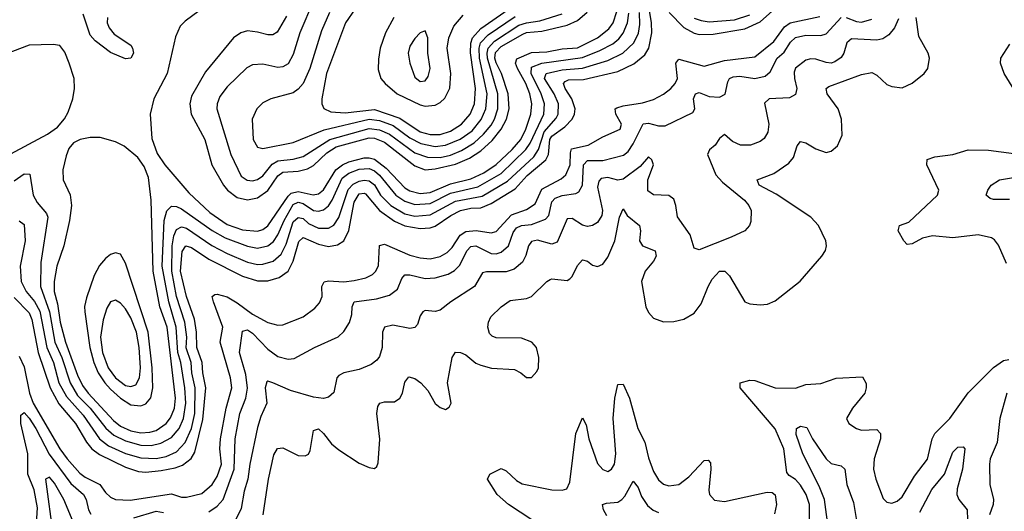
# Model space of a CAD drawing. Header units: inches. Extents: x 1550315 to 1685896, y 510706 to 640504.
# Tile 421 of 452: x 1675832 to 1679713, y 587124 to 589062. Entities that reach past the tile are written whole.
import ezdxf

# ---------------------------------------------------------------- set-up
doc = ezdxf.new("R2010")
doc.units = ezdxf.units.IN
doc.header["$MEASUREMENT"] = 0
doc.layers.add('B6578', color=7, linetype='Continuous')

msp = doc.modelspace()

# ---------------------------------------------------------------- linework, layer by layer
at = {"layer": 'B6578', "color": 5}
for points, elevation in [([(1676650, 589180.1), (1676484.2, 589055.8), (1676464.3, 589035.7), (1676446, 588994), (1676413, 588850), (1676360.8, 588750), (1676346, 588690), (1676353.4, 588593.4), (1676374.5, 588534.5), (1676403.8, 588490), (1676499.5, 588379.5), (1676581.2, 588301.2), (1676650, 588254.8), (1676710, 588233.5), (1676770, 588228.7), (1676790, 588234.5), (1676810, 588248.8), (1676890, 588365.9), (1676902.6, 588377.4), (1676930, 588383.9), (1676988.3, 588371.7), (1677010, 588375.9), (1677030, 588391.7), (1677077.7, 588470), (1677104.4, 588490), (1677130, 588501.1), (1677190, 588517.2), (1677210, 588517.9), (1677230, 588511.6), (1677276.3, 588476.3), (1677350, 588399.6), (1677370, 588387.7), (1677410, 588377.3), (1677450, 588380.3), (1677530, 588414.2), (1677610, 588434.3), (1677661.3, 588458.7), (1677709.6, 588490.4), (1677773.8, 588550), (1677807.2, 588590), (1677826.4, 588630), (1677846.4, 588690), (1677850.7, 588730), (1677843, 588770), (1677826.9, 588810), (1677793.6, 588870), (1677786.9, 588890), (1677791.9, 588908.1), (1677850, 588933.1), (1677910, 588935.7), (1677970, 588946.4), (1678030, 588950.9), (1678110, 588990.4), (1678154.6, 589025.4), (1678171.7, 589050), (1678185.9, 589094.1)], 580), ([(1675810, 587967.3), (1675870, 587906.4), (1675880.3, 587880.3), (1675905.6, 587750), (1675952, 587610), (1675987.2, 587547.2), (1676052.8, 587470), (1676095.9, 587395.9), (1676117.3, 587370), (1676147.4, 587347.4), (1676250, 587297.2), (1676300.8, 587280.8), (1676330, 587278.1), (1676390, 587284.2), (1676444.6, 587295.4), (1676473.8, 587306.2), (1676508, 587332), (1676522.9, 587357.1), (1676554.4, 587485.6), (1676566.3, 587610), (1676554.2, 587670), (1676551.7, 587710), (1676530, 587770), (1676528.9, 587830), (1676521.3, 587881.3), (1676489.2, 587970), (1676465.9, 588070), (1676472.3, 588147.7), (1676487.7, 588170), (1676510, 588164), (1676577.8, 588117.8), (1676710, 588051.3), (1676770, 588032.4), (1676810, 588032.8), (1676854.8, 588045.2), (1676890, 588070.6), (1676910.6, 588109.4), (1676932.2, 588187.8), (1676950, 588203.7), (1677010, 588176.5), (1677050, 588167.8), (1677085.1, 588174.9), (1677109.4, 588190.6), (1677129, 588231), (1677150, 588342.4), (1677170, 588374.7), (1677190, 588378.1), (1677195.1, 588375.1), (1677250, 588310.1), (1677310, 588267.8), (1677350.3, 588249.7), (1677410, 588238.5), (1677450, 588241.1), (1677470, 588247.8), (1677531.5, 588290), (1677570, 588309.8), (1677610, 588319.2), (1677650, 588320.4), (1677690, 588337.1), (1677784.5, 588395.5), (1677832.3, 588447.7), (1677905.3, 588510), (1677916.5, 588530), (1677922.2, 588590), (1677930, 588603.2), (1677980.7, 588639.3), (1678009.6, 588670), (1678019.2, 588690), (1678021.9, 588710), (1678008.1, 588750), (1677981.4, 588790), (1677975.2, 588810), (1677981.9, 588818.1), (1677995, 588825), (1678054, 588826), (1678190, 588857.2), (1678252.5, 588887.5), (1678296.2, 588923.8), (1678311.1, 588950), (1678323, 589010), (1678322.1, 589050), (1678313.5, 589106.5)], 520), ([(1676990, 589136.5), (1676936.7, 589010), (1676910, 588924.8), (1676890, 588887.5), (1676870, 588875.7), (1676850, 588874), (1676790, 588886.3), (1676750, 588884.5), (1676727.8, 588872.2), (1676650, 588797), (1676621.4, 588758.6), (1676610.7, 588730), (1676608.9, 588710), (1676664.7, 588530), (1676705.6, 588445.6), (1676729, 588429), (1676750, 588427), (1676770, 588432.4), (1676790, 588446.3), (1676828, 588492), (1676850, 588505.7), (1676910, 588511.5), (1676950, 588522.3), (1677054.4, 588590), (1677210, 588632.6), (1677250, 588627.2), (1677290, 588610.7), (1677390, 588537.4), (1677439.4, 588519.4), (1677490, 588519.2), (1677530, 588527.9), (1677574.1, 588545.9), (1677623, 588577), (1677660.5, 588610), (1677690, 588646), (1677703.4, 588670), (1677716.2, 588710), (1677716.9, 588770), (1677676.1, 588910), (1677674.4, 588930), (1677678.8, 588950), (1677703.4, 588976.6), (1677799.9, 589040.1), (1677829.8, 589050), (1677882, 589058), (1677970, 589084.7)], 640), ([(1677154.7, 589105.3), (1677115.9, 589050), (1677042, 588850), (1677022.9, 588750), (1677023.2, 588730), (1677031.4, 588711.4), (1677058.5, 588698.5), (1677115.1, 588695.1), (1677230, 588707.7), (1677330, 588674.3), (1677410, 588620.3), (1677450, 588608.9), (1677490, 588609.8), (1677530, 588622.8), (1677573.9, 588650), (1677608.1, 588690), (1677625.1, 588730), (1677629.1, 588790), (1677608.8, 588931.2), (1677610.1, 588969.9), (1677616.8, 588990), (1677650, 589026.6), (1677757.5, 589102.5)], 680), ([(1678392, 589090), (1678450, 589031.4), (1678490, 589009.2), (1678510, 589003.4), (1678565.4, 589005.4), (1678690, 589025.2), (1678750, 589053.3), (1678822.5, 589117.5)], 520), ([(1675810, 588426), (1675850, 588454.5), (1675872.8, 588452.8), (1675884.9, 588370), (1675901, 588341), (1675938.4, 588298.4), (1675943.2, 588283.2), (1675915.9, 588104.1), (1675913.9, 588010), (1675949.9, 587910), (1675971.4, 587790), (1675998.3, 587730), (1676030.9, 587630), (1676060.4, 587580.4), (1676110.3, 587530), (1676171.7, 587451.7), (1676203.7, 587423.7), (1676250, 587401), (1676310, 587384.9), (1676350, 587383.7), (1676388, 587392), (1676430, 587414.8), (1676461, 587450), (1676478.1, 587490), (1676487, 587550), (1676483.8, 587610), (1676467, 587710), (1676456, 587750), (1676449.2, 587850), (1676419.6, 587950), (1676394.5, 588090), (1676402.1, 588270), (1676412.2, 588307.8), (1676430, 588326.3), (1676450, 588325.3), (1676470, 588316.5), (1676591.1, 588231.1), (1676642, 588202), (1676730, 588168.8), (1676770, 588161.2), (1676810, 588169.7), (1676832.6, 588187.4), (1676850, 588213.3), (1676874, 588270), (1676910, 588333.4), (1676930, 588342.4), (1676950, 588337.1), (1676990, 588310.1), (1677010, 588307.3), (1677030, 588312), (1677050, 588327.8), (1677064.2, 588350), (1677103.1, 588436.9), (1677130, 588457.3), (1677170, 588472.1), (1677210, 588475.6), (1677230, 588466), (1677250, 588448.6), (1677314.9, 588370), (1677350, 588345.9), (1677390, 588332.9), (1677450, 588336.9), (1677530, 588377.6), (1677637.3, 588402.7), (1677730, 588455.6), (1677827, 588550), (1677844.4, 588575.6), (1677898.3, 588690), (1677901, 588730), (1677887.9, 588770), (1677847.6, 588850), (1677850, 588874.9), (1677889.6, 588890.4), (1678050, 588912.8), (1678119.1, 588940.9), (1678170, 588967.3), (1678193.4, 588986.6), (1678211.1, 589008.9), (1678228.1, 589050), (1678232.5, 589087.5)], 560), ([(1675830, 588269.1), (1675850, 588254.3), (1675854.4, 588190), (1675834, 588090), (1675837.7, 588030), (1675857.3, 587990), (1675890.5, 587950.5), (1675912.3, 587912.3), (1675939.5, 587770), (1675965.5, 587710), (1675986, 587630), (1676016.3, 587576.3), (1676082.3, 587502.3), (1676146.8, 587410), (1676182.4, 587382.4), (1676250, 587351.8), (1676310, 587334.3), (1676370, 587332.2), (1676410, 587339.8), (1676450, 587358.5), (1676484.4, 587395.6), (1676509.5, 587450), (1676522.3, 587510), (1676524.1, 587610), (1676511, 587670), (1676508.7, 587710), (1676488.9, 587768.9), (1676490.5, 587810), (1676483, 587870), (1676450.9, 587970), (1676432.5, 588070), (1676433.1, 588170), (1676440.4, 588210), (1676450, 588234.2), (1676470, 588245.1), (1676490, 588240.6), (1676590, 588171.9), (1676650, 588140.4), (1676730, 588105.7), (1676770, 588096.9), (1676790, 588097.5), (1676830.7, 588109.4), (1676863, 588137), (1676882.9, 588177.1), (1676910, 588265), (1676930, 588281.9), (1676950, 588277.8), (1676970, 588258.3), (1677010, 588239.9), (1677050, 588239.9), (1677070, 588251.6), (1677090, 588281.5), (1677127.3, 588392.7), (1677146.1, 588413.9), (1677170, 588424.9), (1677190, 588429.6), (1677210, 588426.8), (1677230, 588410.4), (1677254.8, 588370), (1677294.4, 588330), (1677350, 588296.5), (1677390, 588287.3), (1677450, 588292.1), (1677550, 588345.9), (1677654.3, 588365.7), (1677755.3, 588424.8), (1677858.2, 588521.8), (1677877.1, 588550), (1677899.7, 588620.3), (1677946.6, 588673.4), (1677954.9, 588690), (1677955.7, 588730), (1677938.8, 588770), (1677901, 588830), (1677907.4, 588850), (1677970, 588864.7), (1678050, 588871.3), (1678150, 588901.3), (1678209.6, 588930.4), (1678252.4, 588970), (1678271.6, 589008.4), (1678276.8, 589043.2), (1678274.6, 589090)], 540), ([(1675830, 587735), (1675850, 587693), (1675871.1, 587590), (1675884.9, 587550), (1675991, 587370), (1676019.6, 587330), (1676070, 587274.5), (1676090, 587258.7), (1676148.5, 587230), (1676170, 587198), (1676190, 587179.6), (1676210.1, 587170.1), (1676267.1, 587167.1), (1676430, 587192.1), (1676470, 587180.1), (1676490, 587179), (1676550, 587194.2), (1676591.5, 587230), (1676610, 587261.1), (1676628, 587310), (1676621.7, 587370), (1676623.1, 587410), (1676645.8, 587530), (1676668.2, 587610), (1676663.2, 587650), (1676622.2, 587790), (1676632.6, 587850), (1676595.5, 587950), (1676591.5, 587970), (1676601.8, 587978.2), (1676610, 587980.3), (1676650, 587969.4), (1676690, 587945.5), (1676750, 587900.4), (1676810, 587868.1), (1676850, 587857.4), (1676870, 587859.5), (1676949.1, 587890.9), (1676995.8, 587924.2), (1677013.7, 587946.3), (1677024.2, 587970), (1677023.5, 588010), (1677032.1, 588027.9), (1677050, 588032.1), (1677110, 588028.9), (1677150, 588034.1), (1677196, 588044), (1677222.5, 588057.6), (1677235.3, 588070), (1677247, 588093), (1677250, 588171.5), (1677270, 588176.5), (1677370, 588133), (1677410, 588122.6), (1677450, 588119.5), (1677490, 588128.5), (1677516.4, 588143.6), (1677536.4, 588163.6), (1677567.7, 588212.3), (1677590, 588226.4), (1677630.9, 588230.9), (1677690, 588221.3), (1677710, 588227.1), (1677770, 588292.9), (1677830, 588313.9), (1677864, 588336), (1677890, 588394.2), (1677965.8, 588434.2), (1677984.9, 588450), (1678001.8, 588490), (1678002.7, 588537.3), (1678007.4, 588552.6), (1678073.3, 588566.7), (1678130, 588600.1), (1678198.9, 588630), (1678204.5, 588650), (1678181.7, 588690), (1678179.5, 588710), (1678185.1, 588714.9), (1678210, 588722.6), (1678286.5, 588733.5), (1678330, 588746.7), (1678370, 588767.7), (1678398, 588790), (1678415.3, 588810), (1678424.1, 588830), (1678418.5, 588890), (1678430, 588906.1), (1678530, 588878.2), (1678610, 588901.6), (1678730, 588915), (1678803.8, 588976.2), (1678846, 589034), (1678868.5, 589050), (1678985, 589075)], 480), ([(1676178, 589070), (1676177.1, 589050), (1676185.5, 589030), (1676204.8, 589004.8), (1676270, 588961), (1676277.3, 588950), (1676280.7, 588930), (1676270.4, 588909.6), (1676250, 588907), (1676190, 588932.3), (1676130, 588978), (1676110, 589000.5), (1676083, 589083)], 560), ([(1676884.4, 589075.6), (1676846.9, 589013.1), (1676830, 589001.6), (1676810, 589001.8), (1676770, 589013.3), (1676730, 589017.3), (1676704, 589010), (1676675.5, 588990), (1676564.3, 588855.7), (1676510, 588759.8), (1676503, 588730), (1676507.5, 588690), (1676561.9, 588590), (1676589.2, 588490), (1676635.3, 588410), (1676651, 588390), (1676690, 588361), (1676730, 588351.4), (1676770, 588359.7), (1676810, 588388.3), (1676850, 588446.7), (1676870, 588461.1), (1676930, 588464.7), (1676966.3, 588473.7), (1676990, 588487.5), (1677043.4, 588536.6), (1677080, 588560), (1677210, 588596.2), (1677230, 588595.3), (1677270, 588578.9), (1677390, 588485.2), (1677430, 588470.6), (1677470, 588473.6), (1677550, 588492.7), (1677604.7, 588515.3), (1677650, 588545.1), (1677694.6, 588585.4), (1677730.3, 588629.7), (1677750.4, 588670), (1677760.9, 588710), (1677758, 588770), (1677730.9, 588850), (1677710, 588892.3), (1677704.7, 588910), (1677706.9, 588933.1), (1677730, 588956.6), (1677814.7, 589005.3), (1677830, 589011.8), (1677890, 589016.9), (1677990, 589040.7), (1678030, 589058.7), (1678068.8, 589091.2)], 620), ([(1676577.7, 587122.3), (1676610, 587144.3), (1676633.9, 587170), (1676677.8, 587290), (1676682.1, 587410), (1676699.9, 587510), (1676723.7, 587570), (1676730.2, 587609.8), (1676723.5, 587663.5), (1676698.7, 587750), (1676710, 587834.4), (1676730, 587839.2), (1676750, 587826.2), (1676810, 587762.7), (1676850, 587733.8), (1676890, 587723.2), (1676913.5, 587726.5), (1676994.7, 587770), (1677087.9, 587812.1), (1677110, 587833.1), (1677132.2, 587867.8), (1677140.8, 587899.2), (1677142.8, 587930), (1677150.6, 587949.4), (1677238.5, 587961.5), (1677290, 587975.9), (1677320.8, 587999.2), (1677338.3, 588041.7), (1677350, 588056.1), (1677370, 588055.5), (1677430, 588041), (1677470, 588044), (1677521.2, 588058.8), (1677546.4, 588073.6), (1677566.5, 588093.5), (1677594.9, 588150), (1677610, 588167.7), (1677630, 588169.7), (1677690, 588140.1), (1677710, 588139.4), (1677730, 588145), (1677758.7, 588170), (1677777.1, 588222.9), (1677790, 588241.5), (1677810, 588250), (1677850, 588253.9), (1677903.9, 588276.1), (1677917.9, 588290), (1677930, 588343.2), (1677942.3, 588357.7), (1677970, 588369.4), (1678023.6, 588376.4), (1678036.2, 588383.8), (1678050.3, 588410), (1678054.2, 588490), (1678070, 588506.4), (1678130, 588507.4), (1678211.7, 588528.3), (1678230, 588542.3), (1678250, 588572.5), (1678290, 588651.6), (1678310, 588654.2), (1678350, 588643.7), (1678376.1, 588643.9), (1678484.6, 588695.4), (1678492.7, 588710), (1678488, 588750), (1678495.1, 588770), (1678510, 588774.7), (1678550, 588759.5), (1678590, 588756.4), (1678612.1, 588767.9), (1678623, 588816.9), (1678629.9, 588830), (1678643.6, 588836.4), (1678670, 588839.5), (1678730, 588829.7), (1678770, 588839), (1678790, 588855.9), (1678816.9, 588910), (1678845.6, 588934.4), (1678870, 588973.6), (1678890, 588991.4), (1678930, 589000.5), (1678990, 588998.9), (1679010, 589006.6), (1679070, 589070.4)], 460), ([(1679295.1, 589064.9), (1679279.6, 589030), (1679257.9, 589002.1), (1679233.4, 588986.6), (1679210, 588980.9), (1679110, 588986.1), (1679092.7, 588970), (1679080.1, 588930), (1679070, 588913.1), (1679044.9, 588895.1), (1679030, 588890.6), (1679010, 588893.1), (1678970, 588906.8), (1678950, 588907.7), (1678930, 588901.7), (1678890, 588870.8), (1678884.6, 588855.4), (1678885.3, 588830), (1678894.9, 588790), (1678890, 588766.7), (1678866.1, 588753.9), (1678785.6, 588750), (1678767.1, 588732.9), (1678784.9, 588650), (1678781.3, 588618.7), (1678766.6, 588593.4), (1678750, 588582), (1678712.5, 588567.5), (1678673.2, 588566.8), (1678641.4, 588581.4), (1678610, 588609), (1678590, 588593.6), (1678573.2, 588566.8), (1678551.2, 588548.8), (1678542.4, 588530), (1678575.8, 588450), (1678601.6, 588421.6), (1678688.9, 588350), (1678705.6, 588330), (1678714.8, 588310), (1678714.3, 588265.7), (1678708, 588250), (1678689.6, 588230), (1678635.8, 588204.2), (1678510, 588154.9), (1678490, 588160.7), (1678474.1, 588214.1), (1678424.2, 588284.2), (1678418.4, 588330), (1678410, 588353.8), (1678390, 588369.4), (1678330, 588371.7), (1678307.8, 588387.8), (1678308.2, 588430), (1678330.4, 588490), (1678324.2, 588510), (1678310, 588520.9), (1678277.1, 588482.9), (1678210, 588433.1), (1678190, 588429.7), (1678150, 588440.3), (1678123.8, 588436.2), (1678114.2, 588425.8), (1678110, 588402), (1678129.3, 588310), (1678127.1, 588290), (1678110, 588262), (1678090, 588250.2), (1678070, 588246.3), (1678050, 588251.6), (1678010, 588278.6), (1677990, 588276.3), (1677950, 588185.2), (1677930, 588176.3), (1677873.3, 588193.3), (1677850, 588187.9), (1677837.6, 588170), (1677827.4, 588132.6), (1677813.6, 588106.4), (1677781.5, 588078.5), (1677750, 588067.7), (1677671.6, 588068.4), (1677656.7, 588063.3), (1677624.8, 588010), (1677530.9, 587950), (1677490, 587916.5), (1677470, 587911.8), (1677430, 587915.3), (1677421, 587910), (1677410, 587894), (1677399.5, 587860.5), (1677390, 587849), (1677370, 587844.5), (1677302.5, 587857.5), (1677270, 587850.2), (1677262.8, 587830), (1677261.3, 587770), (1677250, 587733.7), (1677240, 587720), (1677216.9, 587703.1), (1677170, 587682.8), (1677110, 587669.4), (1677090, 587659.2), (1677082.6, 587650), (1677070, 587592.7), (1677050, 587574.3), (1677030, 587568.4), (1676990, 587573.5), (1676900.1, 587600.1), (1676829.8, 587630.2), (1676810, 587636.5), (1676806.2, 587633.8), (1676799.3, 587610), (1676806.9, 587550), (1676783, 587497), (1676770, 587454.4), (1676738.7, 587310), (1676731.8, 587250), (1676716.9, 587203.1), (1676704.7, 587135.3), (1676678.4, 587081.6)], 440), ([(1677053.5, 589090), (1677022.2, 589017.8), (1676975.5, 588870), (1676949, 588810), (1676930, 588787.9), (1676910, 588774.1), (1676821.6, 588750), (1676790, 588734.6), (1676767.1, 588710), (1676748.4, 588670), (1676752, 588590), (1676770, 588559.1), (1676790, 588554.2), (1676910, 588578.2), (1677031.9, 588628.1), (1677210, 588669.3), (1677250, 588664.8), (1677304.8, 588644.8), (1677370, 588596.6), (1677413.3, 588573.3), (1677470, 588562.6), (1677510, 588567.1), (1677568.5, 588591.5), (1677615.9, 588624.1), (1677651.4, 588668.6), (1677669.7, 588710), (1677675.1, 588770), (1677644.5, 588910), (1677643, 588950), (1677648.8, 588971.2), (1677678.4, 589001.6), (1677785, 589075)], 660), ([(1676792.1, 587110), (1676812.6, 587250), (1676833.7, 587346.3), (1676848.5, 587371.5), (1676870, 587373.7), (1676930, 587344.1), (1676957.9, 587342.1), (1676970, 587348.9), (1676976.8, 587363.2), (1676990, 587443), (1677010, 587449.1), (1677030, 587431), (1677061.6, 587390), (1677090, 587365.8), (1677170, 587313.4), (1677210, 587296.5), (1677230, 587293), (1677239.4, 587300.6), (1677244.7, 587315.3), (1677252.2, 587407.8), (1677240.4, 587510), (1677243.6, 587536.4), (1677251.8, 587550), (1677270, 587555.5), (1677310, 587555.8), (1677330, 587569.2), (1677341.4, 587590), (1677350, 587632.4), (1677366.2, 587653.8), (1677390, 587646.7), (1677413.8, 587630), (1677440.6, 587600.6), (1677470, 587548.4), (1677490, 587533), (1677510, 587525.5), (1677525.1, 587534.9), (1677532.8, 587550), (1677518, 587630), (1677536.2, 587730), (1677550, 587751.1), (1677570, 587749.2), (1677590, 587741.1), (1677630, 587708.2), (1677650, 587699.6), (1677692, 587688), (1677782.6, 587682.6), (1677807.3, 587670), (1677830, 587650.8), (1677850, 587650.8), (1677870, 587674.8), (1677876.3, 587690), (1677878, 587730), (1677868.5, 587770), (1677850.9, 587790), (1677810, 587806), (1677710, 587807.1), (1677693.8, 587813.8), (1677684.2, 587824.2), (1677676.8, 587850), (1677679.3, 587870), (1677688.9, 587890), (1677730, 587930.2), (1677765.7, 587954.3), (1677830, 587963), (1677850, 587971), (1677910, 588030.2), (1677922.7, 588037.3), (1677930, 588040.7), (1677990, 588034.2), (1677999.9, 588040.1), (1678010, 588048.9), (1678030, 588092.7), (1678050, 588115), (1678070, 588110.2), (1678090, 588093.8), (1678110, 588088.4), (1678130, 588098.6), (1678150, 588126.2), (1678178.3, 588190), (1678196.7, 588283.4), (1678210, 588316.4), (1678226, 588290), (1678275, 588250), (1678279.5, 588230), (1678275.1, 588190), (1678286.5, 588170), (1678336.5, 588150), (1678340.1, 588130), (1678329.5, 588110), (1678296.9, 588070), (1678282.5, 588030), (1678300.2, 587930), (1678310, 587907), (1678330, 587885.2), (1678370, 587870.2), (1678410, 587871.9), (1678450, 587881.1), (1678490, 587904.7), (1678518.2, 587941.8), (1678545.1, 588010), (1678561.5, 588038.5), (1678590, 588070.1), (1678610.9, 588070.9), (1678630, 588052.3), (1678690.6, 587950), (1678710, 587942), (1678750, 587937.2), (1678779.4, 587940.6), (1678810, 587954), (1678908.3, 588031.7), (1678993.7, 588130), (1679007.8, 588152.2), (1679012, 588170), (1679009.8, 588190), (1678979.9, 588250), (1678950, 588282.8), (1678814, 588374), (1678747, 588410), (1678738.9, 588430), (1678805, 588455), (1678864.1, 588496), (1678881.5, 588518.5), (1678895.7, 588564.3), (1678910, 588581.3), (1678930, 588576.3), (1678970, 588552.8), (1679010, 588538.9), (1679030, 588543.1), (1679055.5, 588564.5), (1679073.6, 588606.4), (1679071.6, 588670), (1679057.9, 588710), (1679015.2, 588770), (1679010.9, 588790), (1679021.5, 588798.5), (1679150, 588846), (1679190, 588853.4), (1679210, 588843.1), (1679250, 588806.5), (1679270, 588798.9), (1679310, 588793.7), (1679350, 588811.8), (1679396.3, 588850), (1679411, 588870), (1679418, 588910), (1679412.8, 588930), (1679375.6, 588995.6), (1679365.8, 589070)], 420), ([(1677306.4, 589070), (1677273.7, 589010), (1677253.6, 588950), (1677246, 588906), (1677245, 588865), (1677255.5, 588830), (1677272.5, 588810), (1677320.4, 588770), (1677410, 588726.1), (1677430, 588720.6), (1677470, 588724.7), (1677490, 588735.7), (1677507.5, 588752.5), (1677527.5, 588792.5), (1677532.1, 588850), (1677516.4, 588950), (1677523, 588990), (1677543.9, 589036.1), (1677580, 589079.9)], 720), ([(1678490, 589068.4), (1678518.2, 589058.2), (1678550, 589053.7), (1678650, 589061.6), (1678710, 589080.9)], 540), ([(1679090, 589070.6), (1679130, 589054.7), (1679150, 589051.9), (1679190, 589064)], 460), ([(1675777.1, 588522.9), (1675942.4, 588610), (1675981.2, 588638.8), (1676009, 588671), (1676023.2, 588696.8), (1676041.8, 588750), (1676049, 588790), (1676046.5, 588830), (1676027.5, 588890), (1676010, 588933.3), (1675990, 588959.7), (1675964.4, 588964.4), (1675870, 588961.4), (1675710, 588901.5)], 580), ([(1679811.1, 588690), (1679712.1, 588850), (1679697.7, 588890), (1679699.3, 588910), (1679734.2, 588965.8)], 380), ([(1679720.7, 588100.7), (1679690, 588173.6), (1679674.1, 588194.1), (1679661.7, 588201.7), (1679610, 588213.6), (1679510, 588202.5), (1679430, 588210.4), (1679390, 588200.7), (1679350, 588178.8), (1679330, 588175.3), (1679316.5, 588190), (1679295, 588230), (1679299.3, 588250), (1679336.2, 588263.8), (1679448.9, 588370), (1679455, 588390), (1679407.8, 588490), (1679409.1, 588510.9), (1679438.9, 588521.1), (1679509.9, 588530.1), (1679570, 588549.3), (1679650, 588547.3), (1679750, 588533.9)], 380), ([(1679733.5, 588353.5), (1679670, 588352.9), (1679656.4, 588356.4), (1679640.5, 588370), (1679647.1, 588390), (1679660.4, 588410), (1679694.3, 588430), (1679844.7, 588455.3)], 360), ([(1678944.9, 587050), (1678944.3, 587150), (1678931.2, 587190), (1678910, 587226.8), (1678890, 587249.8), (1678864.9, 587264.9), (1678856.2, 587276.2), (1678843.9, 587370), (1678810, 587448.5), (1678671.7, 587610), (1678671.5, 587630), (1678710, 587640.9), (1678730, 587639.1), (1678810, 587610.8), (1678890, 587609.2), (1678930, 587623.9), (1678990, 587628.2), (1679050, 587648.6), (1679154.2, 587654.2), (1679167.8, 587627.8), (1679168.7, 587610), (1679163, 587590), (1679113.8, 587530), (1679090.3, 587490), (1679100.5, 587470), (1679130.4, 587450), (1679150, 587443.9), (1679210, 587446), (1679225.2, 587430), (1679225.1, 587410), (1679199.8, 587330), (1679197.8, 587290), (1679206.4, 587250), (1679234.8, 587174.8), (1679250, 587159.6), (1679270, 587156.5), (1679290, 587163.9), (1679310, 587181.3), (1679358.2, 587261.8), (1679409.6, 587329.6), (1679428.1, 587410), (1679439.1, 587430), (1679498.3, 587490), (1679570, 587590.2), (1679670, 587690.2), (1679710, 587717.7), (1679730, 587721.6)], 380), ([(1677850.4, 587090.4), (1677758.5, 587150), (1677713.9, 587190), (1677676.2, 587250), (1677685.1, 587270), (1677730, 587292.2), (1677750, 587283.8), (1677790, 587245.1), (1677812.7, 587232.7), (1677930, 587208.8), (1677970, 587207.3), (1677988, 587212), (1678000.7, 587239.3), (1678024.4, 587430), (1678050, 587492), (1678064.6, 587464.6), (1678075.8, 587410), (1678110, 587312.7), (1678130, 587288.3), (1678150, 587281.2), (1678164.7, 587290), (1678176.2, 587310), (1678182, 587350), (1678171, 587490), (1678178.3, 587570), (1678190, 587623.1), (1678210, 587624.6), (1678235, 587570), (1678268.6, 587450), (1678296, 587396), (1678310, 587334.6), (1678330, 587280.8), (1678350, 587248.2), (1678370, 587231.1), (1678390, 587224.4), (1678430, 587229.6), (1678470, 587259.2), (1678530, 587324.7), (1678545.8, 587325.8), (1678554.3, 587314.3), (1678556.6, 587290), (1678547.6, 587207.6), (1678551.3, 587190), (1678570, 587168), (1678610, 587163), (1678778.7, 587198.7), (1678797.8, 587197.8), (1678809.2, 587189.2), (1678815.5, 587150), (1678806.8, 587113.2)], 380), ([(1679722.4, 587590), (1679694.9, 587490), (1679685.1, 587394.9), (1679657, 587330), (1679653.9, 587310), (1679656.1, 587230), (1679670.4, 587170), (1679668.4, 587150), (1679653.9, 587110)], 380), ([(1675891, 586949), (1675903, 587137), (1675890, 587208.1), (1675864, 587270), (1675864.4, 587350), (1675837.1, 587470), (1675837.4, 587502.6), (1675850, 587513.1), (1675870, 587490.5), (1675896.6, 587450), (1675949, 587349), (1676033.6, 587233.6), (1676083.9, 587190), (1676094.5, 587170), (1676103.4, 587130), (1676112.4, 587112.4)], 460), ([(1679035, 586935), (1679003.7, 587170), (1678983.2, 587223.2), (1678919, 587350), (1678892.9, 587427.1), (1678893.3, 587450), (1678910, 587458.8), (1678934.1, 587454.1), (1678956.1, 587410), (1679010, 587330.1), (1679030, 587312.3), (1679070, 587303.2), (1679084.5, 587290), (1679092.6, 587230), (1679118.3, 587158.3), (1679130, 587087.3)], 360), ([(1679379.4, 587120.6), (1679427.5, 587210), (1679476.5, 587270), (1679510, 587356.5), (1679530, 587376.2), (1679550, 587378), (1679557.4, 587370), (1679547.7, 587290), (1679527.2, 587212.8), (1679526.2, 587190), (1679533.2, 587170), (1679565.9, 587130), (1679567.1, 587090)], 360), ([(1676042.5, 587082.5), (1676005.9, 587170), (1675970, 587235.3), (1675950, 587258.6), (1675934, 587250), (1675964.9, 587024.9)], 440), ([(1678146.3, 587106.3), (1678132.5, 587130), (1678128.7, 587150), (1678144.5, 587155.5), (1678190, 587159.3), (1678205.7, 587170), (1678217.1, 587182.9), (1678250, 587242.6), (1678270, 587217.4), (1678282.3, 587182.3), (1678306.6, 587146.6), (1678328.4, 587128.5), (1678350, 587118.9)], 360), ([(1676282.2, 587097.8), (1676370, 587124), (1676398.8, 587118.8)], 460)]:
    msp.add_lwpolyline(points, dxfattribs=dict(at, elevation=elevation))
for points, elevation in [([(1677430, 589018), (1677410, 589009.6), (1677390, 588988.2), (1677370, 588956.9), (1677363.5, 588930), (1677369.3, 588890), (1677390, 588834.9), (1677410, 588818.3), (1677430, 588820.9), (1677442.4, 588837.6), (1677449.8, 588870), (1677441, 588930), (1677441, 588990)], 740), ([(1676110, 588597.8), (1676070.2, 588589.8), (1676043.8, 588576.2), (1676026.4, 588553.6), (1676015.1, 588524.9), (1676003, 588470), (1676004.2, 588430), (1676031.2, 588371.2), (1676036.9, 588330), (1676028.8, 588270), (1676006.1, 588170), (1675978.4, 588090), (1675968.2, 588030), (1675968.5, 587990), (1675981.8, 587941.8), (1675991.6, 587870), (1676013.1, 587790), (1676060.8, 587660.8), (1676080, 587620), (1676102.1, 587590), (1676201.9, 587481.9), (1676230, 587458.8), (1676270, 587441.4), (1676310, 587433.4), (1676344.7, 587435.3), (1676370, 587442.9), (1676409.9, 587470), (1676427.1, 587492.9), (1676441.8, 587530), (1676446.1, 587570), (1676412.9, 587850), (1676384.7, 587930), (1676358.8, 588070), (1676350.3, 588350.3), (1676339.5, 588439.5), (1676322.8, 588482.8), (1676298.6, 588518.6), (1676243.5, 588563.5), (1676210, 588579.9), (1676150, 588597.7)], 580), ([(1676210, 588143.1), (1676190, 588135.7), (1676170, 588121), (1676146.7, 588093.3), (1676126, 588054), (1676095.2, 587964.8), (1676088.4, 587931.6), (1676089.2, 587910.8), (1676109.4, 587770), (1676125.2, 587710), (1676141.8, 587670), (1676167.5, 587630), (1676190, 587605), (1676230, 587569.8), (1676270, 587543.9), (1676310, 587539.1), (1676330, 587547.8), (1676349.2, 587570.8), (1676357.6, 587610), (1676354.4, 587690), (1676339, 587830), (1676250, 588102.6), (1676230, 588137.3)], 620), ([(1676210, 587956.5), (1676190, 587949.7), (1676176, 587924), (1676161.3, 587878.7), (1676151, 587810), (1676159.2, 587750), (1676181.4, 587690), (1676210, 587649.7), (1676250, 587620.4), (1676270, 587615.5), (1676290, 587622), (1676304.3, 587650), (1676309.1, 587690), (1676303.3, 587770), (1676292.3, 587830), (1676270, 587887), (1676250, 587922), (1676230, 587944.8)], 640)]:
    msp.add_lwpolyline(points, close=True, dxfattribs=dict(at, elevation=elevation))

doc.saveas('drawing.dxf')
